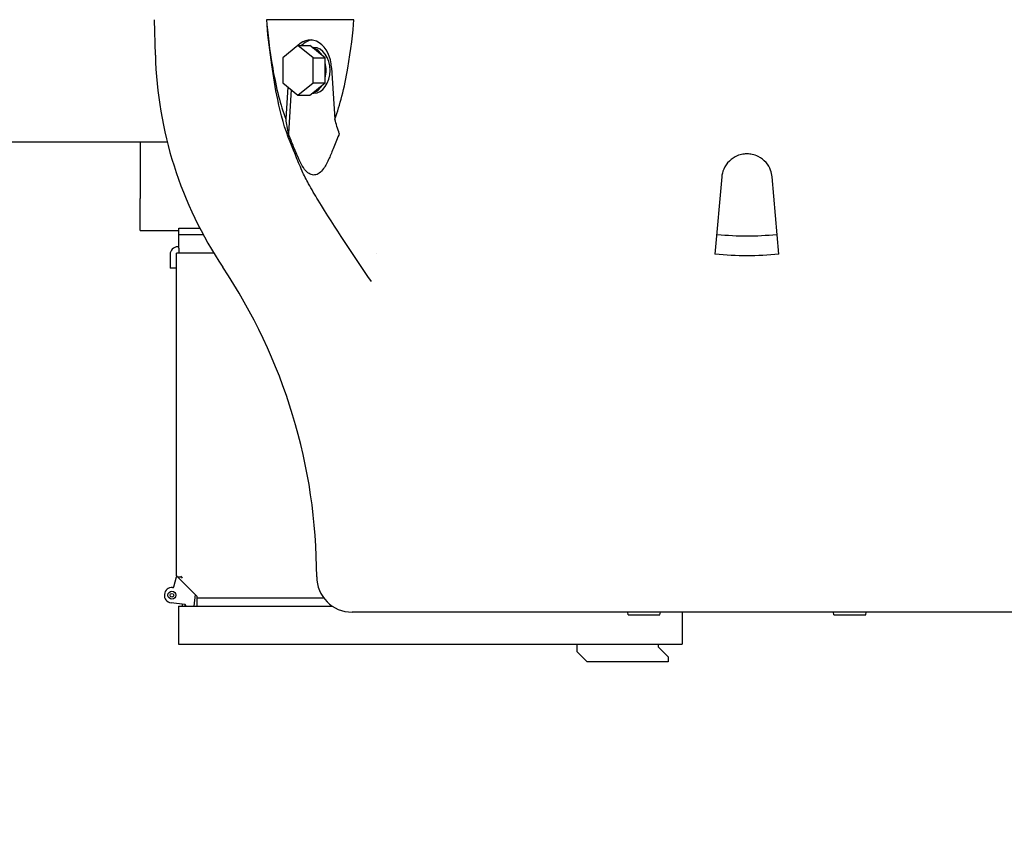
# Model space of a CAD drawing. Header units: inches. Extents: x 5 to 1128, y -85 to 748.
# Tile 307 of 656: x 406 to 421, y 580 to 592. Entities that reach past the tile are written whole.
import ezdxf

# ---------------------------------------------------------------- set-up
doc = ezdxf.new("R2010")
doc.units = ezdxf.units.IN
doc.header["$LTSCALE"] = 32
doc.header["$MEASUREMENT"] = 0
doc.layers.add('Dimension (ANSI)', color=7, linetype='Continuous', lineweight=25)
doc.layers.add('Visible (ANSI)', color=7, linetype='Continuous', lineweight=30)
doc.styles.add('Note Text (ANSI)', font='tahoma.ttf')
doc.dimstyles.new('SB Fraction-16 (ANSI)', dxfattribs={"dimscale": 32, "dimtxt": 0.125, "dimasz": 0.098425, "dimexe": 0.125, "dimexo": 0.0625, "dimgap": 0.031496, "dimtad": 0, "dimtih": 1, "dimtoh": 1, "dimdec": 4, "dimrnd": 1e-08, "dimzin": 0, "dimdsep": 46, "dimlunit": 5, "dimtxsty": 'Note Text (ANSI)', "dimcen": 0.09, "dimdle": 0.393701, "dimclrd": 256, "dimclre": 256, "dimclrt": 256, "dimadec": 0, "dimazin": 3, "dimtfac": 0.96, "dimtofl": 0, "dimtmove": 0, "dimatfit": 3, "dimfxl": 1, "dimfrac": 2, "dimtolj": 1, "dimtzin": 12, "dimlwd": -1, "dimlwe": -1, "dimarcsym": 0})

# ---------------------------------------------------------------- blocks, each defined once
blk = doc.blocks.new('*D19')
at = {"layer": 'Defpoints', "color": 0, "transparency": 16777216}
for p in [(484.781, 699.94), (324.685, 555.94), (484.781, 555.94)]:
    blk.add_point(p, dxfattribs=at)
at = {"layer": 'Dimension (ANSI)', "transparency": 16777216}
for p, q in [((482.781, 699.94), (320.685, 699.94)), ((324.685, 696.79), (324.685, 635.454)), ((324.685, 559.089), (324.685, 629.425)), ((482.781, 555.94), (320.685, 555.94))]:
    blk.add_line(p, q, dxfattribs=at)
for points in [[(324.16, 696.79), (325.21, 696.79), (324.685, 699.94)], [(324.16, 559.089), (325.21, 559.089), (324.685, 555.94)]]:
    blk.add_solid(points, dxfattribs=at)
at = {"layer": 'Dimension (ANSI)', "transparency": 16777216, "insert": (320.552, 634.446), "char_height": 4, "attachment_point": 1, "style": 'Note Text (ANSI)'}
blk.add_mtext('\\A1;144', dxfattribs=at)

msp = doc.modelspace()

# ---------------------------------------------------------------- linework, layer by layer
at = {"layer": 'Visible (ANSI)'}
for p, q in [((408.26584, 591.79411), (408.25141, 592.34529)), ((411.35377, 592.34529), (409.99714, 592.34529)), ((410.48337, 591.94431), (410.24674, 591.7511)), ((410.48337, 591.94431), (410.66989, 591.94431)), ((410.72, 591.7511), (410.48337, 591.94431)), ((410.7133, 591.90886), (410.66989, 591.94431)), ((410.70677, 591.91419), (410.73113, 591.91419)), ((410.8631, 591.78654), (410.7133, 591.90886)), ((410.24674, 591.7511), (410.24674, 591.36468)), ((410.72, 591.7511), (410.90652, 591.7511)), ((410.72, 591.36468), (410.72, 591.7511)), ((410.90652, 591.7511), (410.8631, 591.78654)), ((410.90652, 591.68021), (410.90652, 591.7511)), ((410.90652, 591.43557), (410.90652, 591.68021)), ((411.00825, 591.59907), (411.0578, 590.79813)), ((410.24674, 591.36468), (410.48337, 591.17147)), ((410.48337, 591.17147), (410.72, 591.36468)), ((410.72, 591.36468), (410.90652, 591.36468)), ((410.8631, 591.32924), (410.90652, 591.36468)), ((410.90652, 591.36468), (410.90652, 591.43557)), ((410.32424, 591.3014), (410.29311, 590.79813)), ((410.37724, 591.25812), (410.33493, 590.57412)), ((410.66989, 591.17147), (410.7133, 591.20692)), ((410.70677, 591.20159), (410.73113, 591.20159)), ((410.7133, 591.20692), (410.8631, 591.32924)), ((410.48337, 591.17147), (410.66989, 591.17147)), ((408.45157, 590.43978), (405.96813, 590.43978)), ((408.03063, 590.43978), (408.03063, 589.56478)), ((417.07593, 589.89929), (416.97087, 588.69846)), ((417.96539, 588.69846), (417.86034, 589.89929)), ((408.03063, 589.06478), (408.03063, 589.56478)), ((417.03063, 589.38154), (417.03063, 589.38154)), ((408.03063, 589.06478), (408.63063, 589.06478)), ((408.63063, 589.10321), (408.95695, 589.10321)), ((408.63063, 589.00478), (408.63063, 589.10321)), ((408.63063, 589.00478), (409.00889, 589.00478)), ((408.63063, 589.00478), (408.63063, 588.9982)), ((408.63063, 588.79406), (408.63063, 588.9982)), ((408.63063, 588.81419), (408.61381, 588.81419)), ((408.63063, 588.79406), (408.63063, 588.7163)), ((408.49481, 588.69519), (408.49481, 588.61176)), ((408.49481, 588.61176), (408.49481, 588.48176)), ((409.17487, 588.71576), (408.59323, 588.71576)), ((408.59323, 583.69962), (408.59323, 588.71576)), ((408.63063, 588.71576), (408.63063, 588.7163)), ((411.71266, 588.71576), (411.71265, 588.71576)), ((408.59323, 588.48176), (408.49481, 588.48176)), ((408.59323, 583.69962), (408.61769, 583.67516)), ((408.67675, 583.67516), (408.66044, 583.69147)), ((408.5556, 583.52868), (408.59507, 583.681)), ((408.61769, 583.67516), (408.91567, 583.37718)), ((408.67675, 583.67516), (408.61769, 583.67516)), ((408.68828, 583.66363), (408.67675, 583.67516)), ((408.88408, 583.40473), (408.86694, 583.22559)), ((408.91567, 583.35272), (408.91567, 583.37718)), ((408.7249, 583.25406), (408.50969, 583.27914)), ((408.6273, 583.22559), (408.6273, 582.63504)), ((408.6273, 583.22559), (411.02018, 583.22559)), ((408.68635, 583.22559), (408.68635, 583.25334)), ((408.72572, 583.25334), (408.72572, 583.22559)), ((408.74716, 583.22559), (408.73055, 583.2506)), ((408.91567, 583.22559), (408.91567, 583.35272)), ((410.88579, 583.35272), (408.91567, 583.35272)), ((423.60987, 583.13269), (411.3264, 583.13269)), ((415.62072, 583.09332), (415.61378, 583.13269)), ((415.62072, 583.09332), (416.11408, 583.09332)), ((416.11408, 583.09332), (416.12102, 583.13269)), ((416.46194, 583.13269), (416.46194, 582.63504)), ((418.82219, 583.09332), (418.81524, 583.13269)), ((418.82219, 583.09332), (419.31555, 583.09332)), ((419.31555, 583.09332), (419.32249, 583.13269)), ((408.6273, 582.63504), (416.46194, 582.63504)), ((414.82612, 582.51693), (414.82612, 582.63504)), ((416.08596, 582.63504), (416.08596, 582.59567)), ((414.9836, 582.35945), (414.82612, 582.51693)), ((416.08596, 582.59567), (416.24344, 582.43819)), ((416.24344, 582.35945), (414.9836, 582.35945)), ((416.24344, 582.43819), (416.24344, 582.35945))]:
    msp.add_line(p, q, dxfattribs=at)
for radius in [0.06122, 0.02835]:
    msp.add_circle((408.52336, 583.39645), radius, dxfattribs=at)
for centre, radius, start, end in [((414.48405, 591.95694), 6.22034, 181.5, 213.774099), ((408.61381, 588.69519), 0.119, 90, 180), ((402.1138, 583.68387), 8.66142, 0, 33.774099), ((408.60269, 583.67903), 0.00787, 45, 165.471803), ((411.3264, 583.68387), 0.55118, 180, 270), ((408.53654, 583.53362), 0.01969, 264.510373, 345.471803), ((408.52336, 583.39645), 0.11811, 84.510414, 263.354563), ((408.87624, 583.40548), 0.00787, 354.53535, 45), ((408.64698, 583.25334), 0.03937, 0, 7.666478), ((408.72399, 583.24624), 0.00787, 33.590837, 83.354563), ((408.64698, 583.25334), 0.07874, 0, 0.422657)]:
    msp.add_arc(centre, radius, start, end, dxfattribs=at)
for centre, major_axis, start_param, end_param in [((410.67545, 591.55789), (0, 0.47244), 4.79965544, 6.8981029), ((410.73113, 591.55789), (0, 0.47244), 0.08343009, 0.61302233), ((410.66989, 591.55789), (0, 0.3563), 5.40916043, 6.11001263), ((410.73113, 591.55789), (0, -0.3563), 0, 3.14159265), ((410.66989, 591.55789), (0, 0.3563), 4.36196288, 5.06281508), ((410.66989, 591.55789), (0, -0.3563), 0.17317268, 0.87402487)]:
    msp.add_ellipse(centre, major_axis=major_axis, ratio=0.70710678, start_param=start_param, end_param=end_param, dxfattribs=at)
for points, knots in [([(409.99714, 592.34529), (410.00834, 592.15623), (410.04409, 591.8627), (410.11657, 591.44585), (410.14684, 591.29718), (410.21485, 591.03179), (410.25041, 590.91518), (410.29311, 590.79813)], [0, 0, 0, 0, 1.44569281, 1.44569281, 2.22353746, 2.22353746, 2.89135016, 2.89135016, 2.89135016, 2.89135016]), ([(411.62554, 588.2739), (411.34375, 588.68605), (411.06558, 589.10204), (410.74748, 589.62282), (410.69681, 589.70722), (410.61359, 589.85839), (410.57981, 589.92455), (410.51049, 590.07708), (410.47659, 590.16285), (410.41618, 590.30993), (410.3886, 590.37576), (410.28114, 590.64542), (410.21483, 590.87632), (410.13184, 591.2816), (410.10283, 591.46212), (410.04707, 591.84885), (410.02005, 592.05541), (410.00302, 592.26292)], [0, 0, 0, 0, 4.13698539, 4.13698539, 4.92446249, 4.92446249, 5.48703908, 5.48703908, 6.2014526, 6.2014526, 6.7997155, 6.7997155, 8.5603028, 8.5603028, 9.95210263, 9.95210263, 11.54119199, 11.54119199, 11.54119199, 11.54119199]), ([(411.0578, 590.79813), (411.10049, 590.91518), (411.13606, 591.03179), (411.20406, 591.29718), (411.23434, 591.44585), (411.30682, 591.8627), (411.34256, 592.15623), (411.35377, 592.34529)], [0.000001, 0.000001, 0.000001, 0.000001, 1.0036309, 1.0036309, 2.1726236, 2.1726236, 4.34529928, 4.34529928, 4.34529928, 4.34529928]), ([(410.29311, 590.79813), (410.29903, 590.76044), (410.3054, 590.72258), (410.31916, 590.64804), (410.32668, 590.6107), (410.33493, 590.57412)], [0.000001, 0.000001, 0.000001, 0.000001, 0.301646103, 0.301646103, 0.603058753, 0.603058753, 0.603058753, 0.603058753]), ([(411.12733, 590.57412), (411.11456, 590.6107), (411.10242, 590.64804), (411.07944, 590.72258), (411.06838, 590.76044), (411.0578, 590.79813)], [0.000001, 0.000001, 0.000001, 0.000001, 0.301847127, 0.301847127, 0.603926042, 0.603926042, 0.603926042, 0.603926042]), ([(411.12733, 590.57412), (411.10168, 590.50703), (411.06757, 590.42328), (411.01532, 590.29569), (410.99152, 590.23824), (410.94343, 590.13046), (410.91574, 590.07545), (410.86371, 590.0029), (410.84122, 589.97813), (410.79341, 589.9437), (410.76925, 589.9333), (410.72018, 589.92818), (410.69683, 589.93263), (410.65062, 589.9545), (410.62887, 589.97194), (410.58039, 590.02403), (410.55587, 590.06267), (410.50629, 590.15557), (410.47846, 590.21978), (410.42652, 590.34544), (410.40586, 590.39594), (410.3726, 590.47791), (410.35314, 590.5265), (410.33493, 590.57412)], [0.000001, 0.000001, 0.000001, 0.000001, 0.58120896, 0.58120896, 1.25941577, 1.25941577, 2.17317448, 2.17317448, 2.7513165, 2.7513165, 3.27269207, 3.27269207, 3.76077762, 3.76077762, 4.27007399, 4.27007399, 5.00405982, 5.00405982, 5.94838024, 5.94838024, 6.33291533, 6.33291533, 6.81500383, 6.81500383, 6.81500383, 6.81500383]), ([(417.86034, 589.89929), (417.85722, 589.9349), (417.84925, 589.97012), (417.82005, 590.04754), (417.79583, 590.08828), (417.73098, 590.16251), (417.68982, 590.19448), (417.61333, 590.23243), (417.58167, 590.24344), (417.52484, 590.25534), (417.50039, 590.25812), (417.45195, 590.25907), (417.42812, 590.25736), (417.3745, 590.2486), (417.34515, 590.2402), (417.27102, 590.20942), (417.22939, 590.18185), (417.15632, 590.11104), (417.12663, 590.06756), (417.08971, 589.98145), (417.07955, 589.94065), (417.07593, 589.89929)], [-4.77019064, -4.77019064, -4.77019064, -4.77019064, -4.48119335, -4.48119335, -4.10853768, -4.10853768, -3.70709746, -3.70709746, -3.4510853, -3.4510853, -3.26373892, -3.26373892, -3.08196744, -3.08196744, -2.84912752, -2.84912752, -2.46555429, -2.46555429, -2.05356127, -2.05356127, -1.7178954, -1.7178954, -1.7178954, -1.7178954]), ([(416.9979, 589.00735), (417.00088, 589.00705), (417.00387, 589.00674), (417.1645, 588.99068), (417.31974, 588.98348), (417.46813, 588.98348), (417.61653, 588.98348), (417.77177, 588.99068), (417.93239, 589.00674), (417.93538, 589.00705), (417.93837, 589.00735)], [-1.15221411, -1.15221411, -1.15221411, -1.15221411, -1.13078999, -1.13078999, 0, 0, 0, 1.13078999, 1.13078999, 1.15221411, 1.15221411, 1.15221411, 1.15221411]), ([(417.96539, 588.69846), (417.79546, 588.68187), (417.62816, 588.67429), (417.46813, 588.67429), (417.30811, 588.67429), (417.14081, 588.68187), (416.97087, 588.69846)], [-1.21940321, -1.21940321, -1.21940321, -1.21940321, 0, 0, 0, 1.21940321, 1.21940321, 1.21940321, 1.21940321])]:
    msp.add_open_spline(points, degree=3, knots=knots, dxfattribs=at)

# ---------------------------------------------------------------- dimensions: what is measured, and where the dimension line sits
at = {"layer": 'Dimension (ANSI)'}
dim = msp.add_linear_dim(base=(324.68489, 555.93978), p1=(484.78063, 699.93978), p2=(484.78063, 555.93978), angle=90, dimstyle='SB Fraction-16 (ANSI)', override={"dimgap": 0.031496, "dimdec": 4, "dimtol": 0, "dimlim": 0, "dimtp": 0, "dimtm": 0, "dimtdec": 2, "dimatfit": 1}, dxfattribs=at)
dim.commit()
dim.dimension.update_dxf_attribs({"geometry": '*D19', "text_midpoint": (324.68489, 632.43978), "dimtype": 160})

doc.saveas('drawing.dxf')
